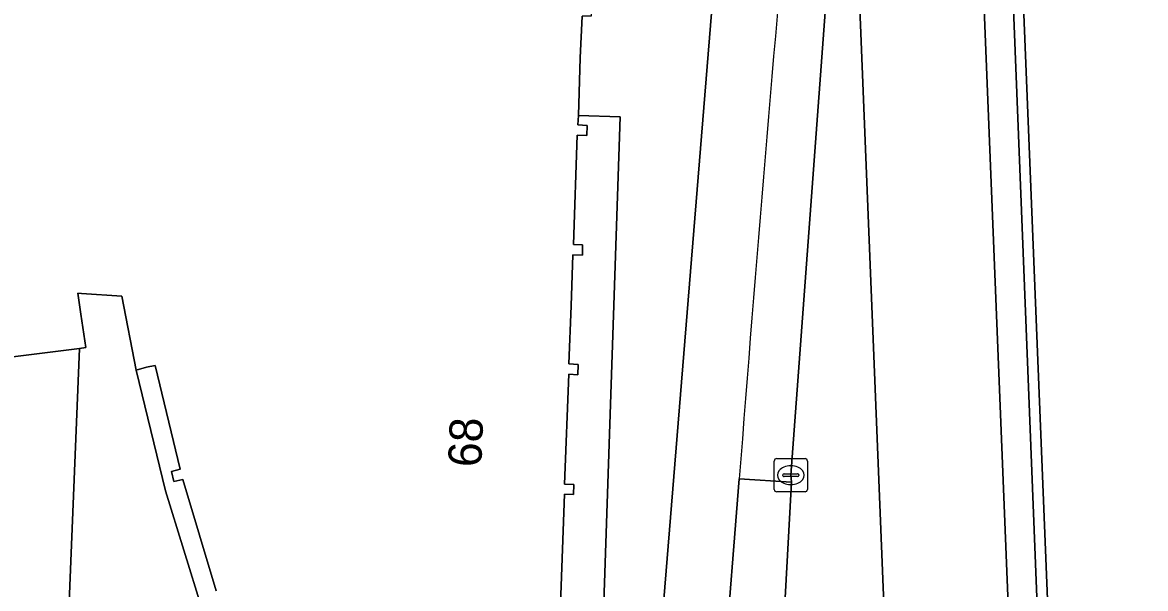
# Model space of a CAD drawing. Extents: x 158352 to 159489, y 383828 to 384603.
# Drawn here: x 159221.82 to 159255.56, y 384073.98 to 384090.99 of the extents above; entities that cross this region are included whole.
import ezdxf

# ---------------------------------------------------------------- set-up
doc = ezdxf.new("R2010")
doc.units = 0
for name, color, linetype in [('IMGEO_Berm_groen', 7, 'Continuous'), ('IMGEO_Berm_open', 7, 'Continuous'), ('IMGEO_Fietspad_gesloten', 7, 'Continuous'), ('IMGEO_Kolk', 7, 'Continuous'), ('IMGEO_Muur', 7, 'Continuous'), ('IMGEO_Pand', 7, 'Continuous'), ('IMGEO_Pand_nummerreeks', 7, 'Continuous'), ('IMGEO_Pand_overbouw', 7, 'Continuous'), ('IMGEO_Rijbaan_regionaal_gesloten', 7, 'Continuous'), ('IMGEO_Verkeerseiland_open', 7, 'Continuous'), ('IMGEO_Voetpad_open', 7, 'Continuous')]:
    doc.layers.add(name, color=color, linetype=linetype)

msp = doc.modelspace()

# ---------------------------------------------------------------- linework, layer by layer
at = {"layer": 'IMGEO_Berm_groen'}
msp.add_lwpolyline([(159245.071, 384057.31), (159244.819, 384064.559), (159244.621, 384069.805), (159244.607, 384071.323), (159244.924, 384077.179), (159243.352, 384077.273), (159241.544, 384054.515)], dxfattribs=at)
at = {"layer": 'IMGEO_Berm_open'}
for points in [[(159250.538, 384095.627), (159251.742, 384065.792), (159252.361, 384050.297), (159252.608, 384044.429), (159252.551, 384039.41), (159252.325, 384030.486), (159252.307, 384030.347)], [(159252.634, 384030.073), (159254.028, 384030.017), (159251.43, 384095.453)]]:
    msp.add_lwpolyline(points, dxfattribs=at)
at = {"layer": 'IMGEO_Fietspad_gesloten'}
for points in [[(159242.892, 384095.844), (159239.583, 384055.16)], [(159241.544, 384054.515), (159243.352, 384077.273)]]:
    msp.add_lwpolyline(points, dxfattribs=at)
msp.add_arc((160858.356, 383952.199), 1619.84, 174.197384, 175.571581, dxfattribs=at)
at = {"layer": 'IMGEO_Kolk'}
for p, q in [((159244.403, 384076.959), (159244.403, 384077.811)), ((159244.478, 384077.885), (159245.33, 384077.885)), ((159244.891, 384077.665), (159244.916, 384077.665)), ((159245.404, 384077.811), (159245.404, 384076.959)), ((159244.662, 384077.379), (159244.662, 384077.391)), ((159245.1, 384077.342), (159244.702, 384077.342)), ((159244.705, 384077.428), (159245.103, 384077.428)), ((159245.146, 384077.391), (159245.146, 384077.379)), ((159244.914, 384077.105), (159244.889, 384077.105)), ((159245.33, 384076.885), (159244.478, 384076.885))]:
    msp.add_line(p, q, dxfattribs=at)
for points in [[(159244.403, 384076.959), (159244.403, 384077.811)], [(159244.478, 384077.885), (159245.33, 384077.885)], [(159245.404, 384077.811), (159245.404, 384076.959)], [(159245.33, 384076.885), (159244.478, 384076.885)]]:
    msp.add_lwpolyline(points, dxfattribs=at)
for centre, radius, start, end in [((159244.48, 384077.809), 0.0765, 91.552, 178.448), ((159244.48, 384077.809), 0.0765, 91.552, 178.448), ((159245.328, 384077.809), 0.0765, 1.552, 88.448), ((159245.328, 384077.809), 0.0765, 1.552, 88.448), ((159244.702, 384077.388), 0.0403, 85.8775, 175.7526), ((159244.699, 384077.378), 0.0366, 178.938, 274.7102), ((159245.103, 384077.385), 0.043, 264.8664, 352.4533), ((159245.107, 384077.39), 0.0386, 1.7309, 96.639), ((159244.48, 384076.961), 0.0765, 181.552, 268.448), ((159244.48, 384076.961), 0.0765, 181.552, 268.448), ((159245.328, 384076.961), 0.0765, 271.552, 358.448), ((159245.328, 384076.961), 0.0765, 271.552, 358.448)]:
    msp.add_arc(centre, radius, start, end, dxfattribs=at)
for centre, major_axis, ratio, start_param, end_param in [((159244.89, 384077.385), (-0.387, 0.002), 0.722429, 4.712389, 7.853982), ((159244.915, 384077.385), (-0.39, 0.002), 0.717154, 1.570796, 4.712389)]:
    msp.add_ellipse(centre, major_axis=major_axis, ratio=ratio, start_param=start_param, end_param=end_param, dxfattribs=at)
at = {"layer": 'IMGEO_Muur'}
msp.add_lwpolyline([(159251.43, 384095.453), (159254.028, 384030.017), (159254.373, 384030.031), (159251.709, 384095.96)], dxfattribs=at)
at = {"layer": 'IMGEO_Pand'}
for points in [[(159238.641, 384084.309), (159238.37, 384084.322), (159238.488, 384087.611), (159238.772, 384087.601), (159238.781, 384087.897), (159238.508, 384087.916), (159238.521, 384088.202), (159238.569, 384089.933), (159238.633, 384091.188)], [(159237.981, 384073.513), (159238.1, 384076.817), (159238.371, 384076.805), (159238.385, 384077.105), (159238.105, 384077.118), (159238.233, 384080.418), (159238.508, 384080.399), (159238.515, 384080.71), (159238.236, 384080.73), (159238.308, 384082.472), (159238.358, 384084.011), (159238.644, 384083.998), (159238.641, 384084.309)], [(159221.368, 384080.925), (159223.529, 384081.196), (159223.717, 384081.22), (159223.57, 384082.221), (159223.477, 384082.855), (159223.595, 384082.847), (159224.798, 384082.767), (159225.237, 384080.546), (159225.543, 384080.635), (159225.8, 384080.684), (159226.56, 384077.567), (159226.296, 384077.493), (159226.364, 384077.196), (159226.634, 384077.259), (159227.641, 384073.913)]]:
    msp.add_lwpolyline(points, dxfattribs=at)
at = {"layer": 'IMGEO_Pand_overbouw'}
for points in [[(159239.262, 384072.96), (159239.779, 384088.156), (159238.521, 384088.202), (159238.508, 384087.916), (159238.781, 384087.897), (159238.772, 384087.601), (159238.488, 384087.611), (159238.37, 384084.322), (159238.641, 384084.309), (159238.644, 384083.998), (159238.358, 384084.011), (159238.308, 384082.472), (159238.236, 384080.73), (159238.515, 384080.71), (159238.508, 384080.399), (159238.233, 384080.418), (159238.105, 384077.118), (159238.385, 384077.105), (159238.371, 384076.805), (159238.1, 384076.817), (159237.981, 384073.513)], [(159227.641, 384073.913), (159226.634, 384077.259), (159226.364, 384077.196), (159226.296, 384077.493), (159226.56, 384077.567), (159225.8, 384080.684), (159225.543, 384080.635), (159225.237, 384080.546), (159224.798, 384082.767), (159223.595, 384082.847), (159223.477, 384082.855), (159223.57, 384082.221), (159223.717, 384081.22), (159223.529, 384081.196), (159223.224, 384073.565)]]:
    msp.add_lwpolyline(points, dxfattribs=at)
at = {"layer": 'IMGEO_Rijbaan_regionaal_gesloten'}
for points in [[(159244.898, 384030.17), (159244.597, 384027.658), (159244.117, 384024.527), (159247.7, 384024.418), (159248.49, 384030.255), (159248.85, 384034.532), (159248.999, 384038.823), (159248.935, 384043.115), (159248.92, 384043.477), (159248.903, 384043.839), (159248.885, 384044.201), (159248.638, 384050.069), (159248.019, 384065.564), (159246.815, 384095.399), (159246.77, 384099.184), (159246.835, 384106.313)], [(159246.835, 384106.313), (159246.77, 384099.184), (159246.815, 384095.399), (159248.019, 384065.564), (159248.638, 384050.069), (159248.885, 384044.201), (159248.903, 384043.839), (159248.92, 384043.477), (159248.935, 384043.115), (159248.999, 384038.823), (159248.85, 384034.532), (159248.49, 384030.255), (159247.7, 384024.418), (159251.456, 384024.304), (159251.904, 384027.276), (159251.922, 384027.415), (159252.307, 384030.347), (159252.325, 384030.486), (159252.551, 384039.41), (159252.608, 384044.429), (159252.361, 384050.297), (159251.742, 384065.792), (159250.538, 384095.627)], [(159251.709, 384095.96), (159254.373, 384030.031), (159254.028, 384030.017), (159254.042, 384029.86), (159254.079, 384029.427), (159254.291, 384027.578), (159254.378, 384026.818), (159254.654, 384024.41), (159254.994, 384021.442), (159255.434, 384017.607), (159256.416, 384009.038), (159256.486, 384008.431), (159256.539, 384007.96), (159259.073, 383985.857), (159259.113, 383985.505), (159259.206, 383984.692), (159259.905, 383978.593), (159264.746, 383979.804)], [(159246.242, 384095.503), (159244.905, 384077.385), (159244.924, 384077.179), (159244.607, 384071.323), (159244.621, 384069.805), (159244.819, 384064.559), (159245.071, 384057.31)]]:
    msp.add_lwpolyline(points, dxfattribs=at)
at = {"layer": 'IMGEO_Verkeerseiland_open'}
msp.add_lwpolyline([(159243.352, 384077.273), (159244.924, 384077.179), (159244.905, 384077.385), (159246.242, 384095.503)], dxfattribs=at)
msp.add_arc((160858.356, 383952.199), 1619.84, 174.197384, 175.571581, dxfattribs=at)
at = {"layer": 'IMGEO_Voetpad_open'}
for points in [[(159243.123, 384115.407), (159242.728, 384111.611), (159240.051, 384111.827), (159239.943, 384109.702), (159239.35, 384092.98), (159238.697, 384092.997), (159238.621, 384091.518), (159238.911, 384091.501), (159238.901, 384091.185), (159238.633, 384091.188), (159238.569, 384089.933), (159238.521, 384088.202), (159239.779, 384088.156), (159239.262, 384072.96), (159238.612, 384072.905), (159237.986, 384056.19), (159237.922, 384054.395), (159237.773, 384054.575), (159237.625, 384054.756), (159236.725, 384054.07), (159233.676, 384051.746), (159230.566, 384049.375), (159232.267, 384046.922), (159236.722, 384050.273)], [(159239.583, 384055.16), (159242.892, 384095.844)], [(159239.262, 384072.96), (159239.779, 384088.156), (159238.521, 384088.202), (159238.508, 384087.916), (159238.781, 384087.897), (159238.772, 384087.601), (159238.488, 384087.611), (159238.37, 384084.322), (159238.641, 384084.309), (159238.644, 384083.998), (159238.358, 384084.011), (159238.308, 384082.472), (159238.236, 384080.73), (159238.515, 384080.71), (159238.508, 384080.399), (159238.233, 384080.418), (159238.105, 384077.118), (159238.385, 384077.105), (159238.371, 384076.805), (159238.1, 384076.817), (159237.981, 384073.513)], [(159223.529, 384081.196), (159221.368, 384080.925), (159221.108, 384082.938), (159219.737, 384082.976)], [(159219.548, 384075.778), (159219.515, 384075.109), (159219.485, 384074.268), (159220.271, 384074.268), (159220.291, 384073.706), (159219.702, 384073.693), (159219.692, 384072.999), (159223.441, 384068.84), (159223.224, 384073.565), (159223.529, 384081.196)], [(159227.641, 384073.913), (159226.634, 384077.259), (159226.364, 384077.196), (159226.296, 384077.493), (159226.56, 384077.567), (159225.8, 384080.684), (159225.543, 384080.635), (159225.237, 384080.546), (159226.116, 384076.918), (159227.217, 384073.352)]]:
    msp.add_lwpolyline(points, dxfattribs=at)
msp.add_lwpolyline([(159225.237, 384080.546), (159224.798, 384082.767), (159223.595, 384082.847), (159223.477, 384082.855), (159223.57, 384082.221), (159223.717, 384081.22), (159223.529, 384081.196), (159223.224, 384073.565), (159223.426, 384073.554), (159226.952, 384073.366), (159227.217, 384073.352), (159226.116, 384076.918)], close=True, dxfattribs=at)

# ---------------------------------------------------------------- texts
at = {"layer": 'IMGEO_Pand_nummerreeks'}
msp.add_text('68', height=1, rotation=87.7771, dxfattribs=at).set_placement((159235.602, 384077.615))

doc.saveas('drawing.dxf')
